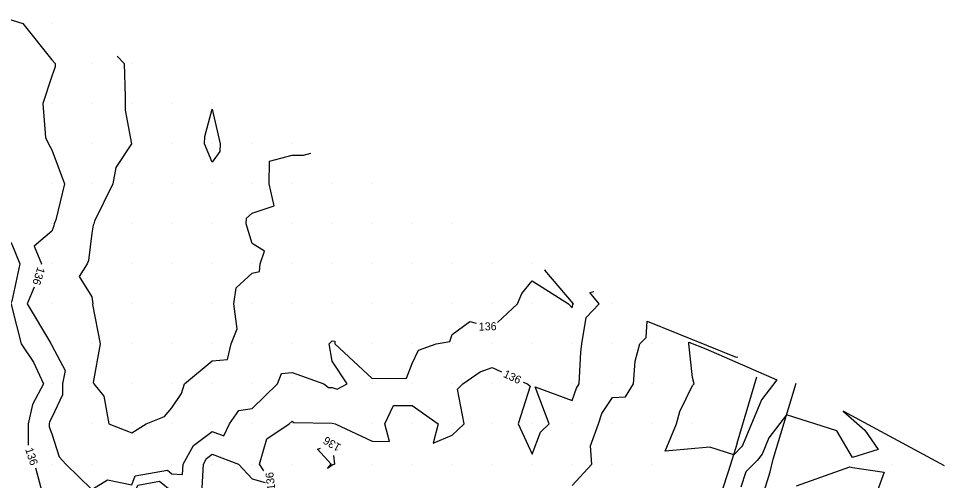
# Model space of a CAD drawing. Extents: x 2354170 to 2357230, y 866100 to 868290.
# Drawn here: x 2354751.6 to 2354982.9, y 867855.9 to 867971.3 of the extents above; entities that cross this region are included whole.
import ezdxf

# ---------------------------------------------------------------- set-up
doc = ezdxf.new("R2010")
doc.units = 0
for name, color, linetype in [('Default', 7, 'Continuous'), ('DTM Contours Minor', 7, 'Continuous'), ('DTM Contours Minor Text', 7, 'Continuous'), ('Exist DTM QL2 LIDAR Elevation Point', 7, 'Continuous'), ('PH Exist DTM Breakline', 7, 'Continuous')]:
    doc.layers.add(name, color=color, linetype=linetype)

msp = doc.modelspace()

# ---------------------------------------------------------------- linework, layer by layer
at = {"layer": 'Default'}
for points in [[(2354776.27, 867961.87), (2354778.05, 867960.02), (2354778.29, 867951.7), (2354778.3, 867950.02), (2354778.3, 867948.35), (2354779.89, 867940.02), (2354775.96, 867934.03), (2354775.2, 867930.02), (2354770.59, 867920.64), (2354770.42, 867920.02), (2354770.31, 867919.68), (2354769.97, 867917.65), (2354769.12, 867910.87), (2354768.82, 867910.02), (2354766.81, 867906.87), (2354769.97, 867901.8), (2354770.17, 867900.02), (2354770.14, 867899.85), (2354772.06, 867890.02), (2354770.31, 867880.37), (2354770.48, 867880.02), (2354772.99, 867877), (2354774.2, 867870.02), (2354779.97, 867867.79), (2354783.51, 867870.02), (2354788.11, 867871.88), (2354789.97, 867874.02), (2354792.39, 867877.6), (2354793.13, 867880.02), (2354799.97, 867885.8), (2354803.84, 867886.15), (2354804.76, 867890.02), (2354806.23, 867893.76), (2354805.41, 867900.02), (2354806, 867903.99), (2354809.97, 867907.67), (2354811.85, 867908.14), (2354812.03, 867910.02), (2354813.09, 867913.14), (2354809.97, 867915.09), (2354808.5, 867920.02), (2354808.6, 867921.39), (2354809.97, 867922.68), (2354815.46, 867924.53), (2354814.24, 867930.02), (2354814.32, 867935.67), (2354819.97, 867937.18), (2354822.83, 867937.16), (2354824.62, 867937.69)], [(2354798.21, 867941.78), (2354799.97, 867948.64), (2354801.98, 867940.02), (2354801.95, 867938.04), (2354799.97, 867935.44), (2354798.1, 867940.02), (2354798.21, 867941.78)], [(2354720.7, 867926.92), (2354726.21, 867926.26), (2354729.97, 867921.96), (2354734.51, 867925.48), (2354738.14, 867930.02), (2354738.84, 867931.15), (2354739.97, 867932.49), (2354742.18, 867930.02), (2354742.24, 867927.75), (2354746.09, 867920.02), (2354749.97, 867914.93), (2354752.01, 867910.02), (2354749.97, 867900.71), (2354749.76, 867900.23), (2354749.79, 867900.02), (2354749.97, 867899.21), (2354752.33, 867890.02), (2354755.37, 867885.42), (2354757.88, 867880.02), (2354755.13, 867874.85), (2354754.02, 867870.02), (2354754.03, 867864.73)], [(2354877.72, 867880.5), (2354878.75, 867880.02), (2354879.43, 867879.48), (2354876.48, 867870.02), (2354879.97, 867862.48), (2354881.98, 867868.01), (2354884.16, 867870.02), (2354880.69, 867879.3), (2354889.97, 867875.88), (2354891.01, 867878.98), (2354891.68, 867880.02), (2354892.06, 867887.93), (2354892.37, 867890.02), (2354893.4, 867896.59), (2354896.71, 867900.02), (2354894.33, 867902.84), (2354895.34, 867903.07)], [(2354889.97, 867854.7), (2354894.81, 867860.02), (2354894.48, 867864.53), (2354896.5, 867870.02), (2354897.37, 867872.62), (2354899.97, 867876.67), (2354903.21, 867876.78), (2354905.28, 867880.02), (2354905.67, 867885.72), (2354906.81, 867890.02), (2354908.4, 867891.59), (2354908.64, 867895.68), (2354930.87, 867886.69), (2354931.33, 867886.79)], [(2354920.39, 867880.07), (2354919.97, 867881.61), (2354919.04, 867890.02), (2354919.06, 867890.47), (2354923.28, 867888.77), (2354941.03, 867881.01), (2354937.19, 867876.08), (2354932.47, 867864.62), (2354932.21, 867864.29), (2354930.28, 867862.35), (2354924.32, 867864.2), (2354913.15, 867863.2), (2354915.98, 867870.02), (2354916.81, 867873.18), (2354919.97, 867879.6), (2354920.39, 867880.07)], [(2354812.91, 867858.3), (2354811.8, 867860.02), (2354813.68, 867866.31), (2354819.24, 867870.02), (2354819.97, 867870.71), (2354820.37, 867870.42), (2354829.97, 867870.25), (2354830.71, 867870.02), (2354839.97, 867865.76), (2354844.32, 867865.67), (2354843.1, 867870.02), (2354845.33, 867874.66), (2354849.97, 867874.67), (2354856.46, 867870.02), (2354855.18, 867865.24), (2354859.97, 867867.19), (2354861.41, 867868.58), (2354862.93, 867870.02), (2354861.29, 867878.7), (2354862.65, 867880.02), (2354866.95, 867883.04), (2354869.97, 867884.14), (2354872.29, 867883.05)], [(2354982.93, 867859.54), (2354957.62, 867873.26), (2354963, 867868.51), (2354966.34, 867863.65), (2354959.97, 867861.67), (2354956.07, 867868.3), (2354943.49, 867872.27), (2354939.06, 867866.59), (2354937.36, 867862.46), (2354936.13, 867860.87), (2354933.32, 867858.05), (2354932.08, 867854.26)], [(2354755.92, 867859.08), (2354757.75, 867852.23), (2354757.62, 867850.02), (2354759.97, 867845.68), (2354763.43, 867843.48), (2354763.77, 867840.02), (2354769.97, 867835.94), (2354772.38, 867837.61), (2354778.82, 867840.02), (2354776.81, 867846.87), (2354777.13, 867850.02), (2354778.89, 867851.1), (2354779.97, 867850.87), (2354781.43, 867854.78), (2354786.89, 867855.77), (2354789.97, 867853.22), (2354797.42, 867852.56), (2354797.82, 867860.02), (2354798.58, 867861.41), (2354799.97, 867862.45), (2354806.55, 867860.02), (2354809.97, 867856.31), (2354813.26, 867855.39)], [(2354829.97, 867859.76), (2354828.84, 867858.89), (2354829.71, 867860.02), (2354826.29, 867863.7), (2354827.11, 867864)], [(2354830.3, 867862.12), (2354830.53, 867860.02), (2354829.97, 867859.76)], [(2354945.96, 867854.59), (2354959.31, 867859.36), (2354959.97, 867859.19), (2354967.9, 867857.95), (2354964.97, 867850.02)]]:
    msp.add_lwpolyline(points, dxfattribs=at)
at = {"layer": 'DTM Contours Minor'}
for points in [[(2354748.72, 867971.27), (2354752.69, 867970.02), (2354759.97, 867960.96), (2354760.81, 867960.02), (2354760.82, 867959.17), (2354759.97, 867956.91), (2354757.73, 867950.02), (2354758.42, 867941.57), (2354759.15, 867940.02), (2354759.97, 867938.52), (2354763.16, 867930.02), (2354760.98, 867921.04), (2354760.51, 867920.02), (2354760.45, 867919.54), (2354759.97, 867918.16), (2354755.53, 867914.46), (2354757.37, 867910.02), (2354757.33, 867909.86)], [(2354871.3, 867895.34), (2354876.29, 867900.02), (2354877.36, 867902.63), (2354879.97, 867905.78), (2354888.98, 867900.02), (2354889.97, 867899.01), (2354890.11, 867899.88), (2354890.24, 867900.02), (2354883.12, 867908.45), (2354883.34, 867908.5)], [(2354755.56, 867904.16), (2354753.78, 867900.02), (2354759.67, 867890.32), (2354759.75, 867890.02), (2354759.84, 867889.89), (2354759.97, 867889.6), (2354763.28, 867883.34), (2354762.59, 867880.02), (2354762.65, 867877.34), (2354759.97, 867871.65), (2354759.4, 867870.59), (2354759.27, 867870.02), (2354759.27, 867869.33), (2354759.97, 867867.6), (2354761.8, 867861.85), (2354763.42, 867860.02), (2354769.97, 867853.7), (2354773.9, 867856.09), (2354779.97, 867854.82), (2354780.8, 867857.04), (2354788.87, 867858.51), (2354789.97, 867857.6), (2354792.62, 867857.37), (2354792.76, 867860.02), (2354795.32, 867864.67), (2354799.97, 867868.16), (2354802.91, 867867.08), (2354804.33, 867870.02), (2354806.64, 867873.35), (2354809.97, 867873.92), (2354816.3, 867880.02), (2354817.35, 867882.64), (2354819.97, 867882.9), (2354827.91, 867880.02), (2354829.1, 867879.15), (2354829.97, 867879.14), (2354831.26, 867878.73), (2354833.75, 867880.02), (2354829.97, 867885.69), (2354829.23, 867890.02), (2354829.97, 867890.8), (2354830.67, 867890.72), (2354830.67, 867890.02), (2354839.97, 867881.42), (2354848.56, 867881.43), (2354849.97, 867885.09), (2354851.53, 867888.46), (2354855.98, 867890.02), (2354859.39, 867890.6), (2354859.97, 867892.35), (2354864.35, 867895.64), (2354865.95, 867895.2)]]:
    msp.add_lwpolyline(points, dxfattribs=at)
at = {"layer": 'Exist DTM QL2 LIDAR Elevation Point'}
for p, q in [((2354759.97, 867970.02), (2354759.97, 867970.02)), ((2354759.97, 867960.02), (2354759.97, 867960.02)), ((2354769.97, 867960.02), (2354769.97, 867960.02)), ((2354779.97, 867960.02), (2354779.97, 867960.02)), ((2354759.97, 867950.02), (2354759.97, 867950.02)), ((2354769.97, 867950.02), (2354769.97, 867950.02)), ((2354779.97, 867950.02), (2354779.97, 867950.02)), ((2354789.97, 867950.02), (2354789.97, 867950.02)), ((2354799.97, 867950.02), (2354799.97, 867950.02)), ((2354759.97, 867940.02), (2354759.97, 867940.02)), ((2354769.97, 867940.02), (2354769.97, 867940.02)), ((2354779.97, 867940.02), (2354779.97, 867940.02)), ((2354789.97, 867940.02), (2354789.97, 867940.02)), ((2354799.97, 867940.02), (2354799.97, 867940.02)), ((2354809.97, 867940.02), (2354809.97, 867940.02)), ((2354819.97, 867940.02), (2354819.97, 867940.02)), ((2354759.97, 867930.02), (2354759.97, 867930.02)), ((2354769.97, 867930.02), (2354769.97, 867930.02)), ((2354779.97, 867930.02), (2354779.97, 867930.02)), ((2354789.97, 867930.02), (2354789.97, 867930.02)), ((2354799.97, 867930.02), (2354799.97, 867930.02)), ((2354809.97, 867930.02), (2354809.97, 867930.02)), ((2354819.97, 867930.02), (2354819.97, 867930.02)), ((2354829.97, 867930.02), (2354829.97, 867930.02)), ((2354839.97, 867930.02), (2354839.97, 867930.02)), ((2354759.97, 867920.02), (2354759.97, 867920.02)), ((2354769.97, 867920.02), (2354769.97, 867920.02)), ((2354779.97, 867920.02), (2354779.97, 867920.02)), ((2354789.97, 867920.02), (2354789.97, 867920.02)), ((2354799.97, 867920.02), (2354799.97, 867920.02)), ((2354809.97, 867920.02), (2354809.97, 867920.02)), ((2354819.97, 867920.02), (2354819.97, 867920.02)), ((2354829.97, 867920.02), (2354829.97, 867920.02)), ((2354839.97, 867920.02), (2354839.97, 867920.02)), ((2354849.97, 867920.02), (2354849.97, 867920.02)), ((2354859.97, 867920.02), (2354859.97, 867920.02)), ((2354759.97, 867910.02), (2354759.97, 867910.02)), ((2354769.97, 867910.02), (2354769.97, 867910.02)), ((2354779.97, 867910.02), (2354779.97, 867910.02)), ((2354789.97, 867910.02), (2354789.97, 867910.02)), ((2354799.97, 867910.02), (2354799.97, 867910.02)), ((2354809.97, 867910.02), (2354809.97, 867910.02)), ((2354819.97, 867910.02), (2354819.97, 867910.02)), ((2354829.97, 867910.02), (2354829.97, 867910.02)), ((2354839.97, 867910.02), (2354839.97, 867910.02)), ((2354849.97, 867910.02), (2354849.97, 867910.02)), ((2354859.97, 867910.02), (2354859.97, 867910.02)), ((2354869.97, 867910.02), (2354869.97, 867910.02)), ((2354879.97, 867910.02), (2354879.97, 867910.02)), ((2354759.97, 867900.02), (2354759.97, 867900.02)), ((2354769.97, 867900.02), (2354769.97, 867900.02)), ((2354779.97, 867900.02), (2354779.97, 867900.02)), ((2354789.97, 867900.02), (2354789.97, 867900.02)), ((2354799.97, 867900.02), (2354799.97, 867900.02)), ((2354809.97, 867900.02), (2354809.97, 867900.02)), ((2354819.97, 867900.02), (2354819.97, 867900.02)), ((2354829.97, 867900.02), (2354829.97, 867900.02)), ((2354839.97, 867900.02), (2354839.97, 867900.02)), ((2354849.97, 867900.02), (2354849.97, 867900.02)), ((2354859.97, 867900.02), (2354859.97, 867900.02)), ((2354869.97, 867900.02), (2354869.97, 867900.02)), ((2354879.97, 867900.02), (2354879.97, 867900.02)), ((2354889.97, 867900.02), (2354889.97, 867900.02)), ((2354899.97, 867900.02), (2354899.97, 867900.02)), ((2354759.97, 867890.02), (2354759.97, 867890.02)), ((2354769.97, 867890.02), (2354769.97, 867890.02)), ((2354779.97, 867890.02), (2354779.97, 867890.02)), ((2354789.97, 867890.02), (2354789.97, 867890.02)), ((2354799.97, 867890.02), (2354799.97, 867890.02)), ((2354809.97, 867890.02), (2354809.97, 867890.02)), ((2354819.97, 867890.02), (2354819.97, 867890.02)), ((2354829.97, 867890.02), (2354829.97, 867890.02)), ((2354839.97, 867890.02), (2354839.97, 867890.02)), ((2354849.97, 867890.02), (2354849.97, 867890.02)), ((2354859.97, 867890.02), (2354859.97, 867890.02)), ((2354869.97, 867890.02), (2354869.97, 867890.02)), ((2354879.97, 867890.02), (2354879.97, 867890.02)), ((2354889.97, 867890.02), (2354889.97, 867890.02)), ((2354899.97, 867890.02), (2354899.97, 867890.02)), ((2354909.97, 867890.02), (2354909.97, 867890.02)), ((2354919.97, 867890.02), (2354919.97, 867890.02)), ((2354759.97, 867880.02), (2354759.97, 867880.02)), ((2354769.97, 867880.02), (2354769.97, 867880.02)), ((2354779.97, 867880.02), (2354779.97, 867880.02)), ((2354789.97, 867880.02), (2354789.97, 867880.02)), ((2354799.97, 867880.02), (2354799.97, 867880.02)), ((2354809.97, 867880.02), (2354809.97, 867880.02)), ((2354819.97, 867880.02), (2354819.97, 867880.02)), ((2354829.97, 867880.02), (2354829.97, 867880.02)), ((2354839.97, 867880.02), (2354839.97, 867880.02)), ((2354849.97, 867880.02), (2354849.97, 867880.02)), ((2354859.97, 867880.02), (2354859.97, 867880.02)), ((2354869.97, 867880.02), (2354869.97, 867880.02)), ((2354879.97, 867880.02), (2354879.97, 867880.02)), ((2354889.97, 867880.02), (2354889.97, 867880.02)), ((2354899.97, 867880.02), (2354899.97, 867880.02)), ((2354909.97, 867880.02), (2354909.97, 867880.02)), ((2354919.97, 867880.02), (2354919.97, 867880.02)), ((2354759.97, 867870.02), (2354759.97, 867870.02)), ((2354769.97, 867870.02), (2354769.97, 867870.02)), ((2354779.97, 867870.02), (2354779.97, 867870.02)), ((2354789.97, 867870.02), (2354789.97, 867870.02)), ((2354799.97, 867870.02), (2354799.97, 867870.02)), ((2354809.97, 867870.02), (2354809.97, 867870.02)), ((2354819.97, 867870.02), (2354819.97, 867870.02)), ((2354829.97, 867870.02), (2354829.97, 867870.02)), ((2354839.97, 867870.02), (2354839.97, 867870.02)), ((2354849.97, 867870.02), (2354849.97, 867870.02)), ((2354859.97, 867870.02), (2354859.97, 867870.02)), ((2354869.97, 867870.02), (2354869.97, 867870.02)), ((2354879.97, 867870.02), (2354879.97, 867870.02)), ((2354889.97, 867870.02), (2354889.97, 867870.02)), ((2354899.97, 867870.02), (2354899.97, 867870.02)), ((2354909.97, 867870.02), (2354909.97, 867870.02)), ((2354919.97, 867870.02), (2354919.97, 867870.02)), ((2354959.97, 867870.02), (2354959.97, 867870.02)), ((2354759.97, 867860.02), (2354759.97, 867860.02)), ((2354769.97, 867860.02), (2354769.97, 867860.02)), ((2354779.97, 867860.02), (2354779.97, 867860.02)), ((2354789.97, 867860.02), (2354789.97, 867860.02)), ((2354799.97, 867860.02), (2354799.97, 867860.02)), ((2354809.97, 867860.02), (2354809.97, 867860.02)), ((2354819.97, 867860.02), (2354819.97, 867860.02)), ((2354829.97, 867860.02), (2354829.97, 867860.02)), ((2354839.97, 867860.02), (2354839.97, 867860.02)), ((2354849.97, 867860.02), (2354849.97, 867860.02)), ((2354859.97, 867860.02), (2354859.97, 867860.02)), ((2354869.97, 867860.02), (2354869.97, 867860.02)), ((2354879.97, 867860.02), (2354879.97, 867860.02)), ((2354889.97, 867860.02), (2354889.97, 867860.02)), ((2354899.97, 867860.02), (2354899.97, 867860.02)), ((2354909.97, 867860.02), (2354909.97, 867860.02)), ((2354959.97, 867860.02), (2354959.97, 867860.02)), ((2354969.97, 867860.02), (2354969.97, 867860.02)), ((2354979.97, 867860.02), (2354979.97, 867860.02))]:
    msp.add_line(p, q, dxfattribs=at)
at = {"layer": 'PH Exist DTM Breakline'}
for p, q in [((2354931.18, 867865.19), (2354936.05, 867881.83)), ((2354940.11, 867861.25), (2354945.91, 867880.2))]:
    msp.add_line(p, q, dxfattribs=at)
for points in [[(2354931.18, 867865.19), (2354928.93, 867858.05), (2354924.28, 867844.06)], [(2354936.55, 867848.91), (2354939.36, 867858.04), (2354940.11, 867861.25)]]:
    msp.add_lwpolyline(points, dxfattribs=at)

# ---------------------------------------------------------------- texts
at = {"layer": 'Default'}
for rotation, p in [(334.87, (2354872.55, 867881.83)), (149.5925, (2354832.36, 867864.76)), (288.4674, (2354753.25, 867863.72)), (96.7557, (2354815.79, 867853.66))]:
    msp.add_text('136', height=2, rotation=rotation, dxfattribs=at).set_placement(p)
at = {"layer": 'DTM Contours Minor Text'}
for rotation, p in [(252.6713, (2354756.41, 867909.37)), (1.46, (2354866.62, 867893.34))]:
    msp.add_text('136', height=2, rotation=rotation, dxfattribs=at).set_placement(p)

doc.saveas('drawing.dxf')
